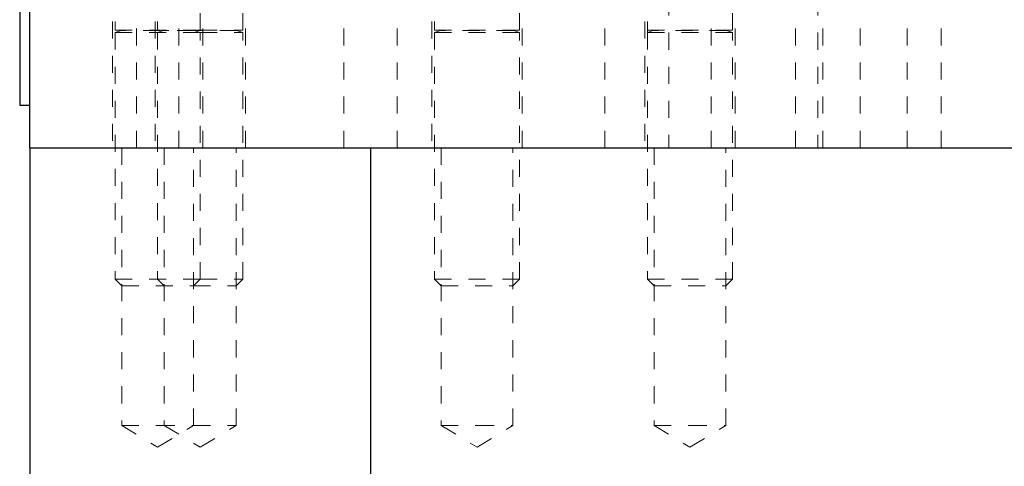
# Model space of a CAD drawing. Header units: inches. Extents: x 220 to 877, y 4 to 174.
# Tile 408 of 656: x 453.14 to 458.92, y 131.59 to 134.21. Entities that reach past the tile are written whole.
import ezdxf

# ---------------------------------------------------------------- set-up
doc = ezdxf.new("R2010")
doc.units = ezdxf.units.IN
doc.header["$LTSCALE"] = 0.5
doc.header["$MEASUREMENT"] = 0
doc.linetypes.add('HIDDEN', pattern=[0.225, 0.15, -0.075])
for name, color, linetype in [('DSS-M-S', 53, 'Continuous'), ('MFT-M-S', 8, 'Continuous'), ('SID-M-S', 105, 'Continuous'), ('SVD-M-S', 8, 'Continuous')]:
    doc.layers.add(name, color=color, linetype=linetype)

msp = doc.modelspace()

# ---------------------------------------------------------------- linework, layer by layer
at = {"layer": 'DSS-M-S', "linetype": 'Continuous', "lineweight": 25}
for q in [(453.19562, 135.96072), (470.19562, 133.46072)]:
    msp.add_line((453.19562, 133.46072), q, dxfattribs=at)
at = {"layer": 'DSS-M-S', "linetype": 'HIDDEN', "lineweight": 18}
for p, q in [((453.82062, 135.96072), (453.82062, 133.46072)), ((454.07062, 135.96072), (454.07062, 133.46072)), ((455.03937, 135.96072), (455.03937, 133.46072)), ((455.35187, 133.46072), (455.35187, 135.96072)), ((456.57062, 133.46072), (456.57062, 135.96072)), ((457.69112, 135.96072), (457.69112, 133.46072)), ((457.85012, 133.46072), (457.85012, 135.96072)), ((458.34512, 135.96072), (458.34512, 133.46072)), ((458.54612, 133.46072), (458.54612, 135.96072)), ((453.68012, 135.40072), (453.68012, 133.46072)), ((453.93012, 135.40072), (453.93012, 133.46072)), ((454.21112, 133.46072), (454.21112, 135.40072)), ((455.55512, 135.40072), (455.55512, 133.46072)), ((456.08612, 133.46072), (456.08612, 135.40072)), ((456.80512, 135.40072), (456.80512, 133.46072)), ((457.33612, 133.46072), (457.33612, 135.40072)), ((456.94562, 135.33572), (456.94562, 133.46072)), ((457.19562, 133.46072), (457.19562, 135.33572)), ((457.82062, 135.33572), (457.82062, 133.46072)), ((458.07062, 133.46072), (458.07062, 135.33572)), ((454.46112, 133.46072), (454.46112, 134.89745)), ((456.82062, 134.13612), (456.82062, 134.15033))]:
    msp.add_line(p, q, dxfattribs=at)
at = {"layer": 'MFT-M-S', "linetype": 'Continuous', "lineweight": 25}
for p, q in [((453.19562, 133.46072), (453.19562, 129.46072)), ((455.19562, 133.46072), (455.19562, 129.71072)), ((455.19562, 133.46072), (468.19562, 133.46072))]:
    msp.add_line(p, q, dxfattribs=at)
at = {"layer": 'MFT-M-S', "linetype": 'HIDDEN', "lineweight": 18}
for p, q in [((453.73467, 133.46072), (453.73467, 131.83072)), ((453.98467, 133.46072), (453.98467, 131.83072)), ((454.15657, 131.83072), (454.15657, 133.46072)), ((454.40657, 131.83072), (454.40657, 133.46072)), ((455.60967, 133.46072), (455.60967, 131.83072)), ((456.03157, 131.83072), (456.03157, 133.46072)), ((456.85967, 133.46072), (456.85967, 131.83072)), ((457.28157, 131.83072), (457.28157, 133.46072)), ((453.73467, 131.83072), (453.94562, 131.83072)), ((453.73467, 131.83072), (453.94562, 131.70397)), ((453.94562, 131.83072), (454.15657, 131.83072)), ((453.94562, 131.70397), (454.15657, 131.83072)), ((453.98467, 131.83072), (454.19562, 131.70397)), ((454.15657, 131.83072), (454.40657, 131.83072)), ((454.19562, 131.70397), (454.40657, 131.83072)), ((455.60967, 131.83072), (455.82062, 131.83072)), ((455.60967, 131.83072), (455.82062, 131.70397)), ((455.82062, 131.83072), (456.03157, 131.83072)), ((455.82062, 131.70397), (456.03157, 131.83072)), ((456.85967, 131.83072), (457.07062, 131.83072)), ((456.85967, 131.83072), (457.07062, 131.70397)), ((457.07062, 131.83072), (457.28157, 131.83072)), ((457.07062, 131.70397), (457.28157, 131.83072))]:
    msp.add_line(p, q, dxfattribs=at)
at = {"layer": 'SID-M-S', "linetype": 'Continuous', "lineweight": 25}
for p, q in [((453.13562, 135.71072), (453.13562, 133.71072)), ((453.13562, 133.71072), (453.19562, 133.71072))]:
    msp.add_line(p, q, dxfattribs=at)
at = {"layer": 'SVD-M-S', "linetype": 'HIDDEN', "lineweight": 18}
for p, q in [((453.69562, 135.40072), (453.69562, 134.15033)), ((453.94562, 135.40072), (453.94562, 134.15033)), ((454.19562, 134.15033), (454.19562, 135.40072)), ((454.44562, 134.15033), (454.44562, 135.40072)), ((455.57062, 135.40072), (455.57062, 134.15033)), ((456.07062, 134.15033), (456.07062, 135.40072)), ((456.82062, 135.40072), (456.82062, 134.15033)), ((457.32062, 134.15033), (457.32062, 135.40072)), ((453.69562, 134.15033), (454.19562, 134.15033)), ((453.73047, 134.1488), (453.69562, 134.13612)), ((453.69562, 134.13612), (454.19562, 134.13612)), ((453.69562, 134.13612), (453.69562, 132.68977)), ((454.16076, 134.1488), (453.73047, 134.1488)), ((453.98047, 134.1488), (453.94562, 134.13612)), ((453.94562, 134.13612), (453.94562, 132.68977)), ((454.41076, 134.1488), (453.98047, 134.1488)), ((454.19562, 134.13612), (454.16076, 134.1488)), ((454.19562, 134.15033), (454.44562, 134.15033)), ((454.19562, 134.13612), (454.44562, 134.13612)), ((454.19562, 132.68977), (454.19562, 134.13612)), ((454.44562, 134.13612), (454.41076, 134.1488)), ((454.44562, 132.68977), (454.44562, 134.13612)), ((455.57062, 134.15033), (456.07062, 134.15033)), ((455.60547, 134.1488), (455.57062, 134.13612)), ((455.57062, 134.13612), (456.07062, 134.13612)), ((455.57062, 134.13612), (455.57062, 132.68977)), ((456.03576, 134.1488), (455.60547, 134.1488)), ((456.07062, 134.13612), (456.03576, 134.1488)), ((456.07062, 132.68977), (456.07062, 134.13612)), ((456.82062, 134.15033), (457.32062, 134.15033)), ((456.85547, 134.1488), (456.82062, 134.13612)), ((456.82062, 134.13612), (457.32062, 134.13612)), ((456.82062, 134.13612), (456.82062, 132.68977)), ((457.28576, 134.1488), (456.85547, 134.1488)), ((457.32062, 134.13612), (457.28576, 134.1488)), ((457.32062, 132.68977), (457.32062, 134.13612)), ((453.69562, 132.68977), (454.19562, 132.68977)), ((453.69562, 132.68977), (453.73467, 132.65072)), ((453.94562, 132.68977), (453.98467, 132.65072)), ((454.15657, 132.65072), (454.19562, 132.68977)), ((454.19562, 132.68977), (454.44562, 132.68977)), ((454.40657, 132.65072), (454.44562, 132.68977)), ((455.57062, 132.68977), (456.07062, 132.68977)), ((455.57062, 132.68977), (455.60967, 132.65072)), ((456.03157, 132.65072), (456.07062, 132.68977)), ((456.82062, 132.68977), (457.32062, 132.68977)), ((456.82062, 132.68977), (456.85967, 132.65072)), ((457.28157, 132.65072), (457.32062, 132.68977)), ((453.73467, 132.65072), (454.15657, 132.65072)), ((454.15657, 132.65072), (454.40657, 132.65072)), ((455.60967, 132.65072), (456.03157, 132.65072)), ((456.85967, 132.65072), (457.28157, 132.65072))]:
    msp.add_line(p, q, dxfattribs=at)
for centre, start, end in [((453.7302, 134.14954), 290, 90), ((453.9802, 134.14954), 290, 90), ((454.16103, 134.14954), 90, 250), ((454.41103, 134.14954), 90, 250), ((455.6052, 134.14954), 290, 90), ((456.03603, 134.14954), 90, 250), ((456.8552, 134.14954), 290, 90), ((457.28603, 134.14954), 90, 250)]:
    msp.add_arc(centre, 0.000787, start, end, dxfattribs=at)

doc.saveas('drawing.dxf')
